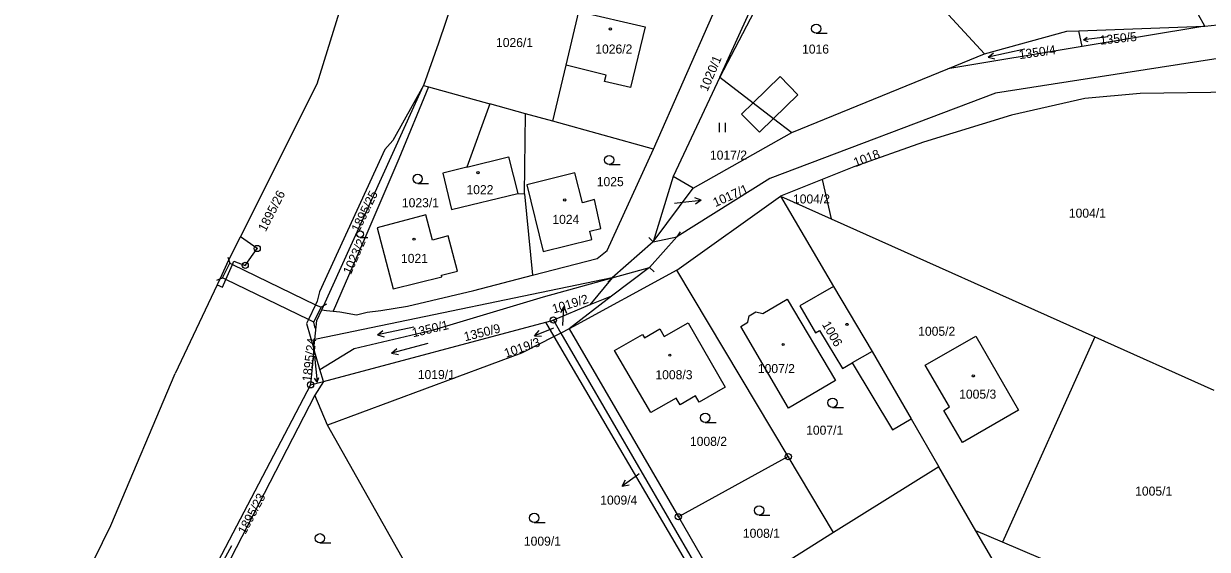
# Model space of a CAD drawing. Extents: x -587171 to -555306, y -1167727 to -1074732.
# Drawn here: x -560234.8 to -560044.2, y -1077385.1 to -1077300.3 of the extents above; entities that cross this region are included whole.
import ezdxf

# ---------------------------------------------------------------- set-up
doc = ezdxf.new("R2010")
doc.units = 0
for name, color, linetype in [('Hranice parcel', 7, 'Continuous'), ('Parcelní čísla', 7, 'Continuous'), ('Pop  PČ popisy', 7, 'Continuous'), ('Vnitřní kresba', 7, 'Continuous'), ('Značky bodu BP', 7, 'Continuous'), ('Značky budov', 7, 'Continuous'), ('Značky kultur', 7, 'Continuous')]:
    doc.layers.add(name, color=color, linetype=linetype)

msp = doc.modelspace()

# ---------------------------------------------------------------- linework, layer by layer
at = {"layer": 'Hranice parcel'}
for p, q in [((-560187.58, -1077310.06), (-560177.14, -1077276.43)), ((-560122.71, -1077308.99), (-560110.59, -1077282.32)), ((-560109.47, -1077283.53), (-560122.71, -1077308.99)), ((-560092.97, -1077291.13), (-560080.07, -1077305.19)), ((-560064.86, -1077301.48), (-560044.56, -1077300.76)), ((-560064.32, -1077304.02), (-560064.86, -1077301.48)), ((-560044.56, -1077300.76), (-560064.32, -1077304.02)), ((-560044.56, -1077300.76), (-560041.5, -1077300.43)), ((-560064.32, -1077304.02), (-560085.97, -1077307.6)), ((-560085.97, -1077307.6), (-560080.07, -1077305.19)), ((-560111.12, -1077317.87), (-560085.97, -1077307.6)), ((-560122.71, -1077308.99), (-560130.23, -1077324.97)), ((-560199.91, -1077334.69), (-560187.58, -1077310.06)), ((-560186.79, -1077346.5), (-560170.41, -1077310.32)), ((-560170.41, -1077310.32), (-560175.39, -1077319.2)), ((-560170.41, -1077310.32), (-560169.62, -1077310.54)), ((-560169.62, -1077310.54), (-560159.77, -1077313.27)), ((-560153.99, -1077314.86), (-560159.77, -1077313.27)), ((-560154.17, -1077327.78), (-560153.99, -1077314.86)), ((-560149.62, -1077316.08), (-560153.99, -1077314.86)), ((-560133.4, -1077320.57), (-560149.62, -1077316.08)), ((-560126.97, -1077326.86), (-560111.12, -1077317.87)), ((-560130.23, -1077324.97), (-560133.45, -1077335.53)), ((-560126.97, -1077326.86), (-560130.23, -1077324.97)), ((-560133.45, -1077335.53), (-560126.97, -1077326.86)), ((-560106.22, -1077325.48), (-560112.92, -1077328.17)), ((-560106.22, -1077325.48), (-560104.75, -1077331.83)), ((-560154.17, -1077327.78), (-560152.85, -1077340.91)), ((-560129.61, -1077340.1), (-560112.92, -1077328.17)), ((-560112.92, -1077328.17), (-560104.75, -1077331.83)), ((-560112.92, -1077328.17), (-560104.41, -1077342.72)), ((-560104.75, -1077331.83), (-560062.31, -1077350.83)), ((-560202.11, -1077339.07), (-560199.91, -1077334.69)), ((-560133.45, -1077335.53), (-560140.02, -1077341.32)), ((-560129.62, -1077334.71), (-560134, -1077339.66)), ((-560202.25, -1077341.58), (-560201.2, -1077339.18)), ((-560129.61, -1077340.1), (-560146.95, -1077349.54)), ((-560134, -1077339.66), (-560140.15, -1077344.25)), ((-560111.66, -1077370.14), (-560129.61, -1077340.1)), ((-560140.02, -1077341.32), (-560143.61, -1077345.68)), ((-560203.68, -1077342.46), (-560210.42, -1077356.73)), ((-560187.82, -1077345.65), (-560188.97, -1077348.02)), ((-560143.61, -1077345.68), (-560149.51, -1077348.12)), ((-560140.15, -1077344.25), (-560146.95, -1077349.54)), ((-560140.15, -1077344.25), (-560143.61, -1077345.68)), ((-560186.55, -1077358.01), (-560150.72, -1077348.44)), ((-560150.72, -1077348.44), (-560149.51, -1077348.12)), ((-560149.36, -1077350.77), (-560150.72, -1077348.44)), ((-560149.51, -1077348.12), (-560148.29, -1077350.22)), ((-560146.95, -1077349.54), (-560148.29, -1077350.22)), ((-560146.95, -1077349.54), (-560129.37, -1077379.84)), ((-560188.08, -1077352.78), (-560187.94, -1077351.27)), ((-560149.36, -1077350.77), (-560154.64, -1077353.47)), ((-560148.29, -1077350.22), (-560149.36, -1077350.77)), ((-560124.64, -1077392.99), (-560149.36, -1077350.77)), ((-560062.31, -1077350.83), (-560077.14, -1077383.92)), ((-560062.31, -1077350.83), (-560043.13, -1077359.42)), ((-560188.08, -1077352.78), (-560188.63, -1077358.57)), ((-560187.11, -1077356.1), (-560188.08, -1077352.78)), ((-560154.64, -1077353.47), (-560185.9, -1077365.07)), ((-560220.81, -1077381.27), (-560210.42, -1077356.73)), ((-560186.55, -1077358.01), (-560187.11, -1077356.1)), ((-560188.63, -1077358.57), (-560207.98, -1077395.56)), ((-560188.63, -1077358.57), (-560186.55, -1077358.01)), ((-560186.55, -1077358.01), (-560187.93, -1077360.23)), ((-560185.9, -1077365.07), (-560187.93, -1077360.23)), ((-560159.94, -1077411.03), (-560185.9, -1077365.07)), ((-560091.88, -1077364.03), (-560087.39, -1077371.8)), ((-560111.66, -1077370.14), (-560129.37, -1077379.84)), ((-560104.36, -1077382.36), (-560111.66, -1077370.14)), ((-560087.39, -1077371.8), (-560104.36, -1077382.36)), ((-560081.46, -1077382.08), (-560087.39, -1077371.8)), ((-560129.37, -1077379.84), (-560121.62, -1077393.21)), ((-560234.84, -1077410), (-560220.81, -1077381.27)), ((-560052.04, -1077432.19), (-560081.46, -1077382.08)), ((-560077.14, -1077383.92), (-560081.46, -1077382.08)), ((-560104.36, -1077382.36), (-560121.62, -1077393.21)), ((-560035.23, -1077401.78), (-560077.14, -1077383.92))]:
    msp.add_line(p, q, dxfattribs=at)
for points in [[(-560044.56, -1077300.76), (-560051.68, -1077287.88), (-560053.34, -1077283.81)], [(-560163.32, -1077289.62), (-560168.03, -1077303.5), (-560170.41, -1077310.32)], [(-560149.62, -1077316.08), (-560147.47, -1077307.03), (-560145.42, -1077298.4), (-560144.38, -1077294.01)], [(-560133.4, -1077320.57), (-560123.8, -1077298.89), (-560124.85, -1077298.51)], [(-560080.07, -1077305.19), (-560066.82, -1077301.55), (-560064.86, -1077301.48)], [(-560036.87, -1077305.12), (-560057.31, -1077308.27), (-560078.28, -1077311.55), (-560114.62, -1077325.3), (-560129.62, -1077334.71)], [(-560122.71, -1077308.99), (-560117.35, -1077313.1), (-560114.05, -1077315.63), (-560111.12, -1077317.87)], [(-560169.62, -1077310.54), (-560174.41, -1077322.11), (-560179.89, -1077334.9), (-560185, -1077346.69)], [(-560030.81, -1077313.36), (-560033.78, -1077312.44), (-560036.69, -1077311.68), (-560039.79, -1077311.41), (-560054.98, -1077311.59), (-560063.88, -1077312.39), (-560075.71, -1077315.12), (-560089.9, -1077319.46), (-560101.1, -1077323.43), (-560106.22, -1077325.48)], [(-560159.77, -1077313.27), (-560163.45, -1077323.48), (-560167.33, -1077324.44), (-560165.9, -1077330.31), (-560155.26, -1077327.74), (-560154.17, -1077327.78)], [(-560175.39, -1077319.2), (-560176.65, -1077320.65), (-560187.16, -1077343.55), (-560187.55, -1077345.1), (-560187.82, -1077345.65)], [(-560152.85, -1077340.91), (-560142.48, -1077338.18), (-560140.82, -1077336.93), (-560133.4, -1077320.57)], [(-560141.87, -1077333.35), (-560142.91, -1077328.69), (-560144.82, -1077329.23), (-560146.05, -1077324.41), (-560153.78, -1077326.35), (-560151.14, -1077337.08), (-560143.31, -1077335.15), (-560143.65, -1077333.82), (-560141.87, -1077333.35)], [(-560164.95, -1077340.26), (-560166.44, -1077334.57), (-560168.98, -1077335.27), (-560170.03, -1077331.14), (-560177.91, -1077333.24), (-560175.34, -1077343.07), (-560167.48, -1077341.13), (-560167.54, -1077340.91), (-560164.95, -1077340.26)], [(-560201.2, -1077339.18), (-560200.96, -1077338.65), (-560199.15, -1077339.31), (-560197.22, -1077336.59), (-560199.91, -1077334.69)], [(-560202.11, -1077339.07), (-560202.9, -1077340.81), (-560203.68, -1077342.46)], [(-560203.68, -1077342.46), (-560202.79, -1077342.83), (-560202.25, -1077341.58)], [(-560140.02, -1077341.32), (-560184.55, -1077350.57), (-560187.94, -1077351.27)], [(-560187.11, -1077356.1), (-560181.62, -1077352.71), (-560168.82, -1077349.71), (-560151.09, -1077344.37), (-560140.02, -1077341.32)], [(-560185, -1077346.69), (-560183.9, -1077346.81), (-560181.24, -1077347.26), (-560179.51, -1077346.86), (-560177.32, -1077346.59), (-560173.01, -1077345.89), (-560162.34, -1077343.38), (-560152.85, -1077340.91)], [(-560104.41, -1077342.72), (-560109.83, -1077345.85), (-560107.3, -1077350.16), (-560106.66, -1077349.79), (-560102.93, -1077355.94), (-560101.38, -1077355.04), (-560094.86, -1077365.83), (-560091.88, -1077364.03)], [(-560104.41, -1077342.72), (-560098.16, -1077353.17), (-560091.88, -1077364.03)], [(-560111.85, -1077344.77), (-560104.08, -1077357.89), (-560111.62, -1077362.31), (-560119.33, -1077349.18), (-560118.2, -1077348.47), (-560117.96, -1077347.44), (-560116.92, -1077346.81), (-560115.77, -1077347.08), (-560111.85, -1077344.77)], [(-560187.94, -1077351.27), (-560187.64, -1077348.18), (-560186.79, -1077346.5)], [(-560186.79, -1077346.5), (-560186.08, -1077346.58), (-560185, -1077346.69)], [(-560188.97, -1077348.02), (-560189.29, -1077348.67), (-560188.08, -1077352.78)], [(-560131.64, -1077350.78), (-560127.82, -1077348.59), (-560121.83, -1077358.94), (-560126.02, -1077361.37), (-560126.6, -1077360.34), (-560129.11, -1077361.77), (-560129.74, -1077360.72), (-560133.82, -1077363.05), (-560139.64, -1077353.05), (-560135.17, -1077350.45), (-560134.83, -1077350.97), (-560132.38, -1077349.56), (-560131.64, -1077350.78)], [(-560148.29, -1077350.22), (-560122.92, -1077393.96), (-560127.7, -1077401.28)], [(-560086.61, -1077362.69), (-560085.68, -1077362.14), (-560089.61, -1077355.39), (-560081.45, -1077350.7), (-560074.58, -1077362.64), (-560083.61, -1077367.89), (-560086.61, -1077362.69)], [(-560187.93, -1077360.23), (-560206.02, -1077395.38), (-560206.44, -1077396.09)]]:
    msp.add_lwpolyline(points, dxfattribs=at)
at = {"layer": 'Pop  PČ popisy'}
for p, q in [((-560128.66, -1077329.13), (-560125.68, -1077328.82)), ((-560125.68, -1077328.82), (-560126.72, -1077328.42)), ((-560125.68, -1077328.82), (-560126.62, -1077329.42)), ((-560130.02, -1077329.26), (-560128.66, -1077329.13)), ((-560147.82, -1077345.96), (-560148.38, -1077346.94)), ((-560147.98, -1077348.96), (-560147.82, -1077345.96)), ((-560147.82, -1077345.96), (-560147.38, -1077346.99)), ((-560149.76, -1077349.53), (-560152.54, -1077350.65)), ((-560152.54, -1077350.65), (-560151.8, -1077349.81)), ((-560149.47, -1077349.41), (-560149.76, -1077349.53)), ((-560147.99, -1077348.99), (-560147.98, -1077348.96)), ((-560152.54, -1077350.65), (-560151.43, -1077350.74)), ((-560135.98, -1077373.13), (-560138.41, -1077374.89)), ((-560138.41, -1077374.89), (-560137.89, -1077373.9)), ((-560135.71, -1077372.93), (-560135.98, -1077373.13)), ((-560138.41, -1077374.89), (-560137.3, -1077374.71))]:
    msp.add_line(p, q, dxfattribs=at)
at = {"layer": 'Vnitřní kresba'}
for p, q in [((-560145.42, -1077298.4), (-560134.74, -1077300.84)), ((-560134.74, -1077300.84), (-560137.08, -1077310.64)), ((-560140.98, -1077308.62), (-560147.47, -1077307.03)), ((-560141.29, -1077309.66), (-560140.98, -1077308.62)), ((-560137.08, -1077310.64), (-560141.29, -1077309.66)), ((-560117.35, -1077313.1), (-560112.98, -1077308.86)), ((-560112.98, -1077308.86), (-560110.14, -1077311.79)), ((-560119.23, -1077314.92), (-560117.35, -1077313.1)), ((-560110.14, -1077311.79), (-560114.05, -1077315.63)), ((-560116.29, -1077317.83), (-560119.23, -1077314.92)), ((-560114.05, -1077315.63), (-560116.29, -1077317.83)), ((-560163.45, -1077323.48), (-560156.76, -1077321.82)), ((-560156.76, -1077321.82), (-560155.26, -1077327.74)), ((-560129.06, -1077333.88), (-560129.62, -1077334.71)), ((-560134.13, -1077334.8), (-560133.45, -1077335.53)), ((-560133.45, -1077335.53), (-560129.62, -1077334.71)), ((-560201.93, -1077337.99), (-560201.65, -1077338.95)), ((-560202.79, -1077341.31), (-560201.65, -1077338.95)), ((-560201.65, -1077338.95), (-560201.2, -1077339.18)), ((-560201.2, -1077339.18), (-560187.82, -1077345.65)), ((-560140.02, -1077341.32), (-560134, -1077339.66)), ((-560133.26, -1077340.33), (-560134, -1077339.66)), ((-560203.72, -1077341.68), (-560202.79, -1077341.31)), ((-560202.25, -1077341.58), (-560202.79, -1077341.31)), ((-560188.97, -1077348.02), (-560202.25, -1077341.58)), ((-560140.75, -1077342), (-560140.02, -1077341.32)), ((-560187.82, -1077345.65), (-560186.94, -1077346.07)), ((-560186.07, -1077345.58), (-560186.94, -1077346.07)), ((-560188.12, -1077348.44), (-560186.94, -1077346.07)), ((-560188.12, -1077348.44), (-560188.97, -1077348.02)), ((-560187.86, -1077349.41), (-560188.12, -1077348.44)), ((-560098.16, -1077353.17), (-560101.38, -1077355.04))]:
    msp.add_line(p, q, dxfattribs=at)
at = {"layer": 'Značky bodu BP'}
for centre, radius in [((-560197.22, -1077336.59), 0.5), ((-560197.22, -1077336.59), 0.0303), ((-560199.15, -1077339.31), 0.5), ((-560199.15, -1077339.31), 0.0303), ((-560149.51, -1077348.12), 0.5), ((-560149.51, -1077348.12), 0.0303), ((-560188.63, -1077358.57), 0.5), ((-560188.63, -1077358.57), 0.0303), ((-560111.66, -1077370.14), 0.5), ((-560111.66, -1077370.14), 0.0303), ((-560129.37, -1077379.84), 0.5), ((-560129.37, -1077379.84), 0.0303)]:
    msp.add_circle(centre, radius, dxfattribs=at)
at = {"layer": 'Značky budov'}
for centre in [(-560140.33, -1077301.19), (-560161.66, -1077324.35), (-560147.68, -1077328.76), (-560171.95, -1077335.08), (-560102.21, -1077348.83), (-560130.74, -1077353.79), (-560112.5, -1077352.07), (-560081.87, -1077357.13)]:
    msp.add_circle(centre, 0.175, dxfattribs=at)
at = {"layer": 'Značky kultur'}
for p, q in [((-560107.17, -1077301.9), (-560105.42, -1077301.9)), ((-560060.12, -1077302.45), (-560064.11, -1077302.94)), ((-560064.11, -1077302.94), (-560063.5, -1077302.53)), ((-560064.11, -1077302.94), (-560063.42, -1077303.19)), ((-560073.58, -1077304.47), (-560079.45, -1077305.72)), ((-560079.45, -1077305.72), (-560078.6, -1077305.02)), ((-560079.45, -1077305.72), (-560078.39, -1077306.01)), ((-560122.77, -1077317.81), (-560122.77, -1077316.31)), ((-560121.77, -1077317.81), (-560121.77, -1077316.31)), ((-560140.52, -1077323.07), (-560138.77, -1077323.07)), ((-560171.37, -1077326.11), (-560169.62, -1077326.11)), ((-560180.63, -1077334.82), (-560179.4, -1077334.82)), ((-560171.98, -1077349.27), (-560177.85, -1077350.52)), ((-560177.85, -1077350.52), (-560177, -1077349.82)), ((-560177.85, -1077350.52), (-560176.79, -1077350.81)), ((-560169.76, -1077351.89), (-560175.56, -1077353.44)), ((-560175.56, -1077353.44), (-560174.74, -1077352.71)), ((-560175.56, -1077353.44), (-560174.48, -1077353.67)), ((-560187.98, -1077353.94), (-560187.55, -1077358.12)), ((-560187.55, -1077358.12), (-560187.97, -1077357.48)), ((-560187.55, -1077358.12), (-560187.27, -1077357.4)), ((-560104.54, -1077362.21), (-560102.79, -1077362.21)), ((-560125.04, -1077364.62), (-560123.29, -1077364.62)), ((-560116.37, -1077379.56), (-560114.62, -1077379.56)), ((-560152.6, -1077380.77), (-560150.85, -1077380.77)), ((-560187.12, -1077384.06), (-560185.37, -1077384.06)), ((-560201.34, -1077384.55), (-560204.25, -1077389.79))]:
    msp.add_line(p, q, dxfattribs=at)
for centre, radius in [((-560107.17, -1077301.15), 0.75), ((-560140.52, -1077322.32), 0.75), ((-560171.37, -1077325.36), 0.75), ((-560180.63, -1077334.29), 0.525), ((-560104.54, -1077361.46), 0.75), ((-560125.04, -1077363.87), 0.75), ((-560116.37, -1077378.81), 0.75), ((-560152.6, -1077380.02), 0.75), ((-560187.12, -1077383.31), 0.75)]:
    msp.add_circle(centre, radius, dxfattribs=at)

# ---------------------------------------------------------------- texts
at = {"layer": 'Parcelní čísla'}
for s, rotation, p in [('1350/5', 6, (-560061.4, -1077303.74)), ('1350/4', 8, (-560074.41, -1077306.07)), ('1020/1', 67, (-560124.7, -1077311.39)), ('1018', 21, (-560100.82, -1077323.47)), ('1017/1', 24, (-560123.41, -1077329.93)), ('1895/26', 63, (-560195.86, -1077333.99)), ('1895/25', 64, (-560180.83, -1077334.06)), ('1023/2', 66, (-560182.14, -1077340.9)), ('1019/2', 17, (-560149.45, -1077347.08)), ('1350/1', 13, (-560172.1, -1077350.91)), ('1350/9', 14, (-560163.72, -1077351.55)), ('1006', 300, (-560106.29, -1077348.82)), ('1895/24', 83, (-560188.54, -1077358.13)), ('1019/3', 19, (-560157.14, -1077354.22)), ('1895/23', 62, (-560199.14, -1077382.79))]:
    msp.add_text(s, height=1.46, rotation=rotation, dxfattribs=at).set_placement(p)
for s, p in [('1026/1', (-560158.75, -1077304.11)), ('1026/2', (-560142.76, -1077305.16)), ('1016', (-560109.45, -1077305.17)), ('1017/2', (-560124.29, -1077322.26)), ('1025', (-560142.52, -1077326.54)), ('1022', (-560163.51, -1077327.83)), ('1023/1', (-560173.91, -1077329.94)), ('1004/2', (-560110.91, -1077329.33)), ('1004/1', (-560066.47, -1077331.62)), ('1024', (-560149.67, -1077332.62)), ('1021', (-560174.06, -1077338.91)), ('1005/2', (-560090.74, -1077350.66)), ('1007/2', (-560116.57, -1077356.68)), ('1019/1', (-560171.35, -1077357.64)), ('1008/3', (-560133.07, -1077357.67)), ('1005/3', (-560084.14, -1077360.8)), ('1007/1', (-560108.79, -1077366.61)), ('1008/2', (-560127.51, -1077368.41)), ('1009/4', (-560141.96, -1077377.88)), ('1005/1', (-560055.79, -1077376.43)), ('1008/1', (-560118.98, -1077383.23)), ('1009/1', (-560154.26, -1077384.5))]:
    msp.add_text(s, height=1.46, dxfattribs=at).set_placement(p)

doc.saveas('drawing.dxf')
